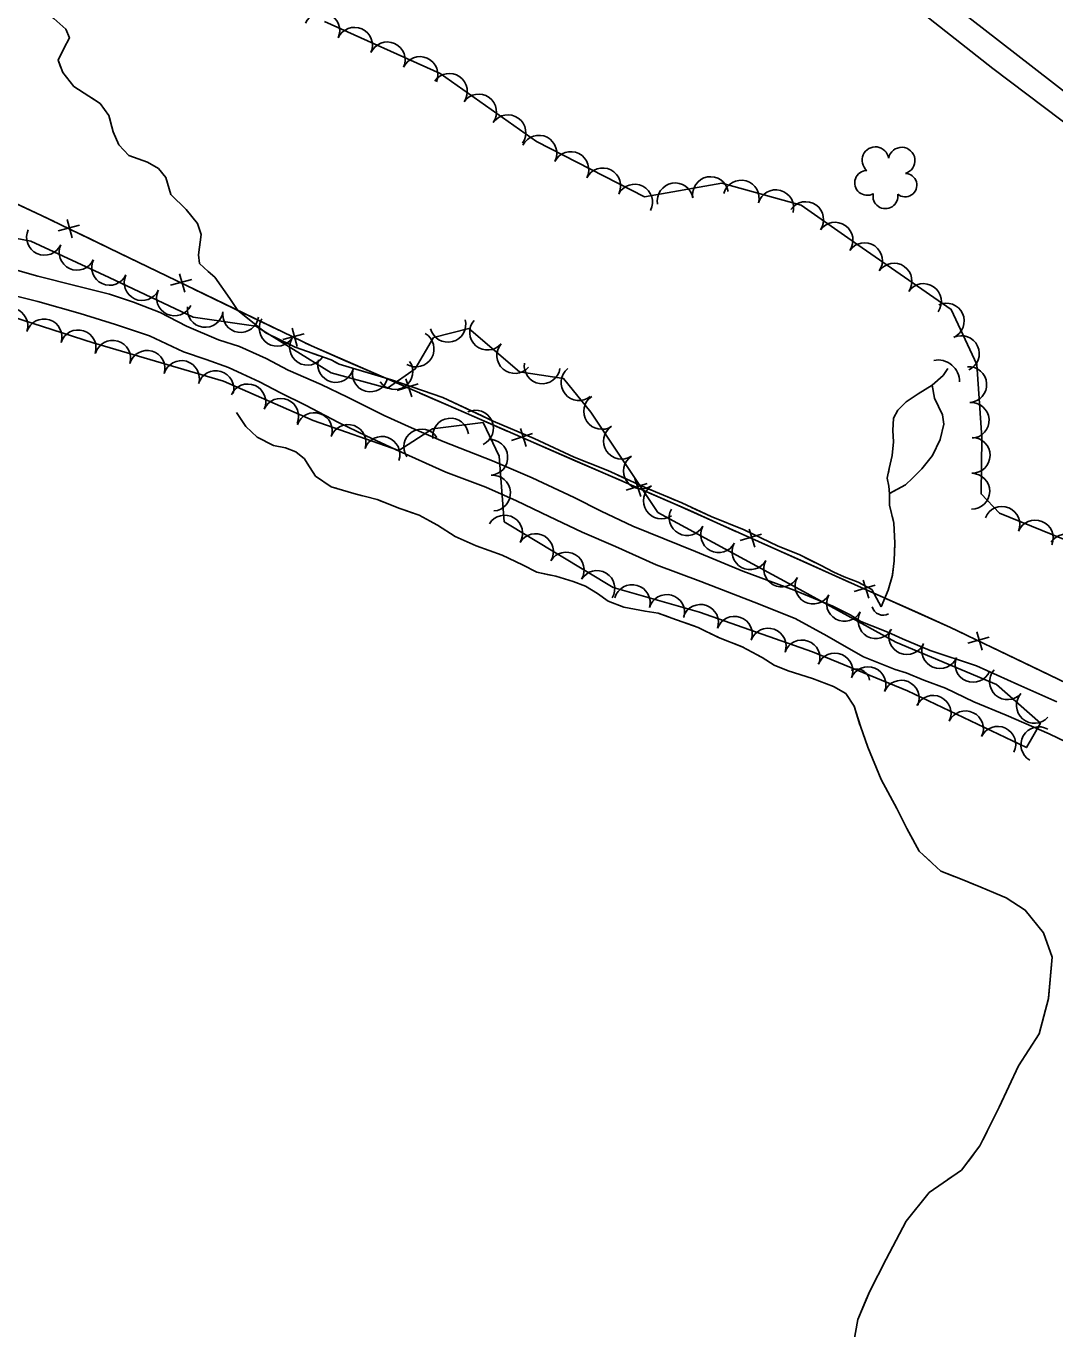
# Model space of a CAD drawing. Extents: x 353423 to 364002, y 127000 to 201942.
# Drawn here: x 359104 to 359333.6, y 131923.3 to 132214.1 of the extents above; entities that cross this region are included whole.
import ezdxf

# ---------------------------------------------------------------- set-up
doc = ezdxf.new("R2010")
doc.units = 0
for name, color, linetype in [('E_DTM_SlopeBottom', 7, 'Continuous'), ('E_DTM_SlopeTop', 7, 'Continuous'), ('E_FEN_Generic', 7, 'Continuous'), ('E_MISCPROP', 7, 'Continuous'), ('E_STRUCT_WingWall', 7, 'Continuous')]:
    doc.layers.add(name, color=color, linetype=linetype)

msp = doc.modelspace()

# ---------------------------------------------------------------- linework, layer by layer
at = {"layer": 'E_DTM_SlopeBottom'}
for p, q in [((359115.9, 132169.7), (359111.14, 132168.4)), ((359114.33, 132166.86), (359113.2, 132170.93)), ((359140.98, 132157.57), (359136.22, 132156.27)), ((359139.41, 132154.72), (359138.28, 132158.8)), ((359164.49, 132142.59), (359163.36, 132146.66)), ((359166.06, 132145.43), (359161.3, 132144.14)), ((359191.49, 132134.25), (359186.79, 132132.76)), ((359190.05, 132131.35), (359188.75, 132135.37)), ((359217.04, 132123.13), (359212.34, 132121.64)), ((359215.59, 132120.23), (359214.29, 132124.25)), ((359242.59, 132112.01), (359237.89, 132110.53)), ((359241.14, 132109.11), (359239.84, 132113.14)), ((359268.06, 132100.69), (359263.35, 132099.26)), ((359266.58, 132097.81), (359265.33, 132101.84)), ((359292.01, 132086.42), (359290.76, 132090.46)), ((359293.49, 132089.31), (359288.77, 132087.87)), ((359317.3, 132074.84), (359316.16, 132078.91)), ((359318.86, 132077.68), (359314.11, 132076.38))]:
    msp.add_line(p, q, dxfattribs=at)
for points in [[(359733.72, 131713.89), (359702.76, 131754.41), (359666.76, 131801.99), (359626.48, 131855.69), (359595.59, 131897.43), (359560.48, 131944.67), (359539.41, 131973.4), (359530.96, 131978.91), (359397.62, 132037.89), (359310.24, 132079.9), (359248.86, 132107.39), (359167.7, 132142.71), (359107.46, 132171.85), (359029.81, 132208.08), (358952.68, 132209.19), (358924.74, 132208.19)], [(359110.26, 132170.49), (359107.46, 132171.85), (359100.02, 132175.32)], [(359125.15, 132163.29), (359116.18, 132167.63)], [(359135.34, 132158.36), (359125.15, 132163.29)], [(359150.23, 132151.16), (359141.27, 132155.49)], [(359160.42, 132146.23), (359150.23, 132151.16)], [(359175.45, 132139.33), (359167.7, 132142.71), (359166.34, 132143.36)], [(359185.83, 132134.82), (359175.45, 132139.33)], [(359200.99, 132128.22), (359191.86, 132132.19)], [(359211.38, 132123.7), (359200.99, 132128.22)], [(359226.54, 132117.1), (359217.41, 132121.07)], [(359236.92, 132112.58), (359226.54, 132117.1)], [(359252.07, 132105.95), (359248.86, 132107.39), (359242.96, 132109.96)], [(359262.4, 132101.32), (359252.07, 132105.95)], [(359277.5, 132094.56), (359268.41, 132098.63)], [(359287.83, 132089.93), (359277.5, 132094.56)], [(359302.92, 132083.18), (359293.84, 132087.24)], [(359313.22, 132078.47), (359310.24, 132079.9), (359302.92, 132083.18)], [(359328.12, 132071.3), (359319.15, 132075.61)], [(359338.33, 132066.39), (359328.12, 132071.3)]]:
    msp.add_lwpolyline(points, dxfattribs=at)
for centre, major_axis, ratio in [((359307.75, 132135.1), (-3.6, 2.98), 0.93126), ((359295.18, 132085), (2.28, -0.97), 0.960095), ((359289.33, 132067.67), (-2.59, 1.37), 0.99342)]:
    msp.add_ellipse(centre, major_axis=major_axis, ratio=ratio, start_param=3.785288, end_param=5.639518, dxfattribs=at)
at = {"layer": 'E_DTM_SlopeTop'}
for points in [[(359471.36, 132093.36), (359448.96, 132111.3), (359426.1, 132129.02), (359406.4, 132144.54), (359379.62, 132165.25), (359354.79, 132184.61), (359324.59, 132208.03), (359295.17, 132231), (359270.61, 132250.19), (359244, 132270.84), (359216.07, 132292.68), (359188.64, 132314.02), (359159.38, 132336.48), (359129.84, 132359.34)], [(359478.3, 132080.28), (359457.67, 132097.26), (359436.26, 132114.46), (359411.36, 132133.65), (359385.36, 132153.64), (359361.35, 132172.71), (359342.47, 132187.44), (359319.72, 132204.6), (359294.89, 132224.24), (359272.09, 132242.07), (359249.74, 132259.67), (359232.52, 132273.27), (359211.48, 132289.69), (359190.45, 132305.89), (359167.1, 132324.01), (359144.74, 132341.17), (359123.6, 132357.65)]]:
    msp.add_lwpolyline(points, dxfattribs=at)
at = {"layer": 'E_FEN_Generic'}
for points in [[(359259.27, 132179.06), (359242.02, 132175.99), (359217.92, 132188.33), (359196.42, 132203.54), (359170.6, 132215.12)], [(359206.03, 132125.6), (359194.71, 132124.18), (359187.21, 132119.38), (359168.1, 132126.09), (359148.07, 132134.87), (359118.97, 132143.4), (359087.31, 132153.59), (359070.77, 132160.53), (359048.81, 132165.05), (359020.68, 132168.69), (358995.95, 132178.2), (358983.39, 132181.5), (358966.76, 132179.11), (358950.47, 132185.88), (358937.49, 132189.27), (358927.51, 132184.76), (358903.65, 132187.92)], [(359471.17, 132048.35), (359458.45, 132060.05), (359446.84, 132062.99), (359420.12, 132070.64), (359406.6, 132071.48), (359391.55, 132073.35), (359372.18, 132079.81), (359354.11, 132087.36), (359335.48, 132099.55), (359321.16, 132105.36), (359317.1, 132109.68), (359317.23, 132122.27), (359316.12, 132138.55), (359310.43, 132150.86), (359289.6, 132165.29), (359276.94, 132174.16), (359259.27, 132179.06)], [(359076.28, 132171.6), (359105.08, 132166.07), (359122.55, 132158.01), (359141.29, 132149.16), (359155.31, 132147.12), (359172.07, 132136.67), (359184.62, 132133.28), (359190.83, 132137.58), (359194.93, 132144.56), (359202.83, 132146.61), (359214.12, 132136.9), (359223.95, 132135.43), (359230.03, 132127.91), (359244.95, 132105.57), (359276.62, 132088.37), (359298.07, 132076.58), (359320.49, 132067.17), (359330.33, 132058.51), (359327.19, 132053.06), (359300.7, 132065.76), (359279.47, 132074.46), (359254.3, 132083.3), (359235.01, 132088.81), (359210.68, 132103.46), (359209.55, 132118.11), (359206.03, 132125.6)]]:
    msp.add_lwpolyline(points, dxfattribs=at)
for centre, radius, start, end in [((359170, 132213.09), 4, 335.8541, 155.8388), ((359177.3, 132209.82), 4, 335.8541, 155.8388), ((359184.6, 132206.55), 4, 335.8541, 155.8388), ((359191.9, 132203.28), 4, 335.8541, 155.8388), ((359198.46, 132199.53), 4, 324.7225, 144.7072), ((359204.99, 132194.91), 4, 324.7225, 144.7072), ((359211.52, 132190.29), 4, 324.7225, 144.7072), ((359218.43, 132185.72), 4, 332.9101, 152.8948), ((359293.51, 132184.17), 2.97, 8.5418, 229.7756), ((359299.37, 132184.07), 2.97, 286.1926, 169.1658), ((359225.55, 132182.07), 4, 332.9101, 152.8948), ((359232.67, 132178.43), 4, 332.9101, 152.8948), ((359256.72, 132176.48), 4, 10.0998, 190.0845), ((359291.67, 132179.12), 2.78, 91.5126, 299.2856), ((359300.14, 132178.6), 2.61, 230.8978, 88.8304), ((359239.79, 132174.79), 4, 332.9101, 152.8948), ((359248.85, 132175.08), 4, 10.0998, 190.0845), ((359263.57, 132175.7), 4, 344.5144, 164.4991), ((359271.28, 132173.56), 4, 344.5144, 164.4991), ((359277.95, 132170.9), 4, 325, 144.9847), ((359295.75, 132176.13), 2.78, 168.1897, 9.2007), ((359284.5, 132166.31), 4, 325, 144.9847), ((359108.13, 132166.97), 4, 155.2245, 335.2092), ((359115.39, 132163.62), 4, 155.2245, 335.2092), ((359291.07, 132161.73), 4, 325.2745, 145.2592), ((359122.66, 132160.26), 4, 155.2245, 335.2092), ((359297.65, 132157.17), 4, 325.2745, 145.2592), ((359129.91, 132156.85), 4, 154.7347, 334.7194), ((359137.14, 132153.43), 4, 154.7347, 334.7194), ((359304.22, 132152.61), 4, 325.2745, 145.2592), ((359143.99, 132150.88), 4, 171.7537, 351.7384), ((359309.32, 132148.26), 4, 294.8264, 114.811), ((359100.4, 132147.18), 4, 342.1721, 162.1568), ((359108.01, 132144.73), 4, 342.1721, 162.1568), ((359151.9, 132149.73), 4, 171.7537, 351.7384), ((359160.03, 132146.65), 4, 148.047, 328.0317), ((359198.13, 132147.55), 4, 194.5965, 14.5812), ((359115.63, 132142.28), 4, 342.1721, 162.1568), ((359206.99, 132145.8), 4, 139.2932, 319.2779), ((359123.34, 132139.94), 4, 343.6709, 163.6556), ((359166.81, 132142.41), 4, 148.047, 328.0317), ((359191.02, 132142.04), 4, 239.5741, 59.5587), ((359213.05, 132140.58), 4, 139.2932, 319.2779), ((359312.68, 132141), 4, 294.8264, 114.811), ((359131.01, 132137.69), 4, 343.6709, 163.6556), ((359138.69, 132135.44), 4, 343.6709, 163.6556), ((359146.36, 132133.19), 4, 343.6709, 163.6556), ((359173.1, 132138.56), 4, 164.9003, 344.8849), ((359180.82, 132136.47), 4, 164.9003, 344.8849), ((359186.3, 132136.99), 4, 214.7054, 34.69), ((359219.17, 132138.26), 4, 171.4734, 351.4581), ((359227.37, 132134.53), 4, 129.0048, 308.9895), ((359314.33, 132134.08), 4, 273.9081, 93.8928), ((359153.49, 132130.21), 4, 336.3428, 156.3275), ((359232.43, 132128.1), 4, 123.7427, 303.7274), ((359160.82, 132127), 4, 336.3428, 156.3275), ((359204.3, 132124.36), 4, 295.1635, 115.1481), ((359314.87, 132126.1), 4, 273.9081, 93.8928), ((359168.32, 132123.8), 4, 340.6528, 160.6375), ((359198.74, 132122.58), 4, 7.1593, 187.144), ((359175.86, 132121.15), 4, 340.6528, 160.6375), ((359183.41, 132118.5), 4, 340.6528, 160.6375), ((359192.3, 132120.15), 4, 32.6258, 212.6105), ((359236.87, 132121.44), 4, 123.7427, 303.7274), ((359207.47, 132117.84), 4, 274.4072, 94.3919), ((359315.09, 132118.28), 4, 269.3941, 89.3788), ((359241.31, 132114.79), 4, 123.7427, 303.7274), ((359208.08, 132109.86), 4, 274.4072, 94.3919), ((359315.01, 132110.28), 4, 269.3941, 89.3788), ((359245.76, 132108.14), 4, 123.7427, 303.7274), ((359210.81, 132100.93), 4, 328.9636, 148.9483), ((359251.5, 132104.4), 4, 151.4898, 331.4745), ((359321.75, 132102.86), 4, 337.9464, 157.9311), ((359258.53, 132100.58), 4, 151.4898, 331.4745), ((359329.17, 132099.85), 4, 337.9464, 157.9311), ((359217.66, 132096.81), 4, 328.9636, 148.9483), ((359336.04, 132096.69), 4, 326.8046, 146.7893), ((359224.52, 132092.68), 4, 328.9636, 148.9483), ((359265.55, 132096.76), 4, 151.4898, 331.4745), ((359272.58, 132092.94), 4, 151.4898, 331.4745), ((359231.37, 132088.56), 4, 328.9636, 148.9483), ((359279.61, 132089.11), 4, 151.2155, 331.2002), ((359239.25, 132085.42), 4, 344.0532, 164.0379), ((359246.94, 132083.22), 4, 344.0532, 164.0379), ((359254.5, 132081.01), 4, 340.6684, 160.653), ((359286.62, 132085.26), 4, 151.2155, 331.2002), ((359262.05, 132078.36), 4, 340.6684, 160.653), ((359293.63, 132081.4), 4, 151.2155, 331.2002), ((359269.59, 132075.71), 4, 340.6684, 160.653), ((359300.53, 132077.82), 4, 157.2555, 337.2402), ((359277.14, 132073.06), 4, 340.6684, 160.653), ((359307.9, 132074.72), 4, 157.2555, 337.2402), ((359284.47, 132070.15), 4, 337.7118, 157.6965), ((359315.28, 132071.63), 4, 157.2555, 337.2402), ((359291.87, 132067.11), 4, 337.7118, 157.6965), ((359322.98, 132067.77), 4, 138.6305, 318.6152), ((359299.27, 132064.08), 4, 337.7118, 157.6965), ((359306.39, 132060.71), 4, 334.3974, 154.3821), ((359328.98, 132062.49), 4, 138.6305, 318.6152), ((359313.61, 132057.25), 4, 334.3974, 154.3821), ((359320.82, 132053.79), 4, 334.3974, 154.3821), ((359329.97, 132053.69), 4, 60.0364, 240.0211)]:
    msp.add_arc(centre, radius, start, end, dxfattribs=at)
at = {"layer": 'E_MISCPROP'}
for points in [[(359096.4, 132161.19), (359106.66, 132158.3), (359115.16, 132156.09), (359122.65, 132154.28), (359127.97, 132152.5), (359133.96, 132150.21), (359139.83, 132147.09), (359146.98, 132144.06), (359151.63, 132142.56), (359157.56, 132139.94), (359162.49, 132137.33), (359169.85, 132134.08), (359175.73, 132131.29), (359183.92, 132127.19), (359190.01, 132124.45), (359197.05, 132121.37), (359208.08, 132117.08), (359216.94, 132113.26), (359226.3, 132108.87), (359232.34, 132105.85), (359239.42, 132102.49), (359253.34, 132096.83), (359263.92, 132092.44), (359275.4, 132088.19), (359284.04, 132084.6), (359287.91, 132082.66), (359290.29, 132081.19), (359292.73, 132080.22), (359296.28, 132078.84), (359299.55, 132077.36), (359305.7, 132074.73), (359316.07, 132071.28), (359325.32, 132067.18), (359333.96, 132063.24)], [(359286.52, 132075.74), (359282.7, 132078), (359275.62, 132081.86), (359266.47, 132085.52), (359254.56, 132090.11), (359244.63, 132093.89), (359235.49, 132097.93), (359228.12, 132101.13), (359220.7, 132104.61), (359213.45, 132108.13), (359206.58, 132111.21), (359197.66, 132114.54), (359186.47, 132119.61), (359179.93, 132122.63), (359173.73, 132125.65), (359166.37, 132129.51), (359160.78, 132132.24), (359156.13, 132134.68), (359152.25, 132136.51), (359149.2, 132137.93), (359144.21, 132139.71), (359139.11, 132141.38), (359131.58, 132144.97), (359123.98, 132147.5), (359116.1, 132149.98), (359106.61, 132152.64), (359093.51, 132155.89)], [(359341.75, 132051.6), (359332.28, 132056.1), (359322.7, 132060.27), (359315.49, 132063.29), (359309.18, 132066.31), (359304.3, 132068.14), (359300.37, 132069.74), (359297.93, 132070.49), (359293.83, 132072.15), (359290.83, 132073.3), (359286.52, 132075.74)]]:
    msp.add_lwpolyline(points, dxfattribs=at)
at = {"layer": 'E_STRUCT_WingWall'}
for points in [[(359104.88, 132229.7), (359105.07, 132229.3), (359104.93, 132226.63), (359104.67, 132223.52), (359105.09, 132221.01), (359107.23, 132218.2), (359110.21, 132215.78), (359112.86, 132213.41), (359113.67, 132211.45), (359112.42, 132209.07), (359111.17, 132206.47), (359111.73, 132204.97)], [(359110.21, 132215.78), (359112.86, 132213.41), (359113.67, 132211.45), (359112.42, 132209.07), (359111.17, 132206.47), (359112.2, 132203.73), (359114.67, 132200.64), (359118.04, 132198.49), (359120.58, 132196.8), (359122.5, 132194.16), (359123.47, 132190.48), (359124.71, 132187.57), (359126.91, 132185.21), (359131.07, 132183.72), (359133.56, 132182.3), (359135.21, 132180.28), (359136.34, 132176.48), (359139.75, 132173.16), (359142.28, 132170.07), (359143.09, 132167.61), (359142.48, 132163.05), (359142.69, 132161.11), (359144.61, 132159.3), (359146.1, 132158.06), (359149.45, 132153.3), (359151.26, 132150.61), (359157.49, 132145.64), (359164.03, 132142.45), (359172.07, 132139.58), (359173.89, 132138.62), (359185.54, 132135.15), (359197.02, 132131.19), (359208.21, 132125.95), (359217.35, 132122.07), (359226.27, 132117.91), (359233.81, 132114.88), (359242.12, 132111.12), (359250.32, 132107.69), (359256.85, 132104.61), (359264.22, 132101.64), (359271.81, 132098.05), (359276.52, 132096.16), (359281.23, 132093.78), (359284.22, 132092.19), (359286.54, 132091.16), (359289.7, 132089.96), (359292.69, 132088.37), (359294.76, 132084.45)], [(359113.87, 132201.64), (359114.67, 132200.64), (359115.27, 132200.26)], [(359118.64, 132198.1), (359120.3, 132196.98)], [(359122.6, 132193.77), (359123.11, 132191.84)], [(359124.49, 132188.09), (359124.71, 132187.57), (359126.91, 132185.21), (359131.07, 132183.72), (359133.56, 132182.3), (359135.21, 132180.28), (359136.34, 132176.48), (359139.75, 132173.16), (359142.28, 132170.07), (359143.09, 132167.61), (359143.09, 132167.61)], [(359143.09, 132167.61), (359142.48, 132163.05), (359142.69, 132161.11), (359144.61, 132159.3), (359146.1, 132158.06), (359149.45, 132153.3), (359151.26, 132150.61), (359157.49, 132145.64), (359158.24, 132145.27)], [(359161.84, 132143.52), (359163.64, 132142.64)], [(359167.39, 132141.26), (359169.27, 132140.58)], [(359172.98, 132139.1), (359173.89, 132138.62), (359174.82, 132138.34)], [(359178.65, 132137.2), (359185.54, 132135.15), (359197.02, 132131.19), (359205.78, 132127.09)], [(359309.66, 132137.68), (359308.64, 132136.14), (359306.16, 132133.93), (359303.03, 132132.02), (359300.39, 132130.21), (359298.48, 132128.34), (359297.57, 132126.62), (359297.37, 132123.84), (359297.51, 132121.34), (359297.26, 132118.22), (359296.61, 132115.34), (359296.15, 132113.23), (359296.52, 132111.39), (359296.66, 132109.77), (359296.69, 132107.15), (359297.6, 132103.19), (359297.88, 132098.79), (359297.67, 132094.73), (359297.3, 132091.51), (359296.38, 132088.23), (359294.76, 132084.45)], [(359309.66, 132137.68), (359308.64, 132136.14), (359306.16, 132133.93), (359303.03, 132132.02), (359300.39, 132130.21), (359298.48, 132128.34), (359297.57, 132126.62), (359297.37, 132123.84), (359297.51, 132121.34), (359297.26, 132118.22), (359296.61, 132115.34), (359296.4, 132114.39)], [(359306.16, 132133.93), (359306.69, 132131.04), (359308.49, 132127.34), (359308.74, 132125.23), (359307.93, 132121.84), (359306.27, 132118.24), (359303.85, 132115.31), (359301.77, 132113.17), (359300.25, 132111.74), (359296.66, 132109.77)], [(359306.16, 132133.93), (359306.69, 132131.04), (359308.49, 132127.34), (359308.74, 132125.23), (359307.93, 132121.84), (359306.27, 132118.24), (359303.85, 132115.31), (359301.77, 132113.17), (359300.25, 132111.74), (359297.19, 132110.06)], [(359150.98, 132127.83), (359153.01, 132124.74), (359155.54, 132122.38), (359159.25, 132120.5), (359161.86, 132119.97), (359164.19, 132119.06), (359166.12, 132117.53), (359166.73, 132116.58), (359168.59, 132113.67), (359172.12, 132111.29), (359177.17, 132109.79), (359182.33, 132108.4), (359187.43, 132106.45), (359191.7, 132104.96), (359195.8, 132102.69), (359199.78, 132100.2), (359204.43, 132098.09), (359210.25, 132096.02), (359214.74, 132093.86), (359217.95, 132092.21), (359222.23, 132091.33), (359226.11, 132090.17), (359228.83, 132089.09), (359231.54, 132087.45), (359233.91, 132085.75), (359237.35, 132084.38), (359242.12, 132083.49), (359245.07, 132083.07), (359248.12, 132081.98), (359254, 132079.86), (359258.48, 132077.64), (359263.75, 132075.58), (359268.23, 132073.14), (359270.94, 132071.44), (359274.04, 132070.18), (359279.48, 132068.51), (359284.19, 132066.73)], [(359150.98, 132127.83), (359153.01, 132124.74), (359155.54, 132122.38), (359159.25, 132120.5), (359161.86, 132119.97), (359164.19, 132119.06), (359166.12, 132117.53), (359166.73, 132116.58), (359168.59, 132113.67), (359172.12, 132111.29), (359173.29, 132110.95)], [(359205.78, 132127.09), (359208.21, 132125.95), (359217.35, 132122.07), (359226.27, 132117.91), (359232.34, 132115.47)], [(359236.01, 132113.88), (359237.83, 132113.06)], [(359241.47, 132111.41), (359242.12, 132111.12), (359243.31, 132110.62)], [(359177.12, 132109.8), (359177.17, 132109.79), (359179.05, 132109.28)], [(359182.9, 132108.18), (359184.77, 132107.47)], [(359247, 132109.07), (359248.85, 132108.3)], [(359296.6, 132110.46), (359296.66, 132109.77), (359296.68, 132108.46)], [(359188.52, 132106.07), (359190.4, 132105.41)], [(359252.49, 132106.66), (359256.85, 132104.61), (359264.22, 132101.64), (359271.81, 132098.05), (359276.52, 132096.16), (359278.99, 132094.91)], [(359194, 132103.69), (359195.8, 132102.69), (359199.78, 132100.2), (359204.43, 132098.09), (359210.25, 132096.02), (359214.74, 132093.86), (359217.95, 132092.21), (359220.27, 132091.73)], [(359297.29, 132104.53), (359297.6, 132103.19), (359297.64, 132102.57)], [(359297.87, 132098.58), (359297.77, 132096.58)], [(359278.99, 132094.91), (359281.23, 132093.78), (359284.22, 132092.19), (359286.54, 132091.16), (359289.7, 132089.96), (359292.69, 132088.37), (359294.76, 132084.45)], [(359220.27, 132091.73), (359222.23, 132091.33), (359226.11, 132090.17), (359228.83, 132089.09), (359231.54, 132087.45), (359233.91, 132085.75), (359237.35, 132084.38), (359242.12, 132083.49), (359245.07, 132083.07), (359247.33, 132082.26)], [(359297.43, 132092.59), (359297.3, 132091.51), (359296.38, 132088.23), (359294.76, 132084.45)], [(359251.1, 132080.9), (359252.98, 132080.23)], [(359256.61, 132078.56), (359258.4, 132077.68)], [(359262.12, 132076.21), (359263.75, 132075.58), (359263.97, 132075.46)], [(359267.49, 132073.54), (359268.23, 132073.14), (359270.94, 132071.44), (359274.04, 132070.18), (359279.48, 132068.51), (359284.19, 132066.73), (359286.9, 132065.14), (359288.76, 132062.29), (359290.07, 132058.16)], [(359284.19, 132066.73), (359286.9, 132065.14), (359288.76, 132062.29), (359290.16, 132057.87), (359291.84, 132053.18), (359294.82, 132045.91), (359298.26, 132039.48), (359300.55, 132035), (359303.28, 132029.96), (359308.13, 132025.46), (359312.51, 132023.79), (359317.05, 132021.91), (359322.65, 132019.51), (359326.96, 132016.79), (359331.02, 132011.74), (359332.91, 132006.32), (359332.15, 131997.03), (359330.06, 131989.21), (359325.42, 131982.02), (359321.09, 131972.77), (359316.82, 131964.14), (359312.7, 131958.73), (359305.52, 131953.74), (359300.39, 131947.39), (359295.9, 131938.87), (359292.26, 131931.73), (359289.58, 131925.41), (359288.57, 131919.58)], [(359290.07, 132058.16), (359290.16, 132057.87), (359291.84, 132053.18), (359294.82, 132045.91), (359298.26, 132039.48), (359300.55, 132035), (359302.23, 132031.89)], [(359304.6, 132028.73), (359306.07, 132027.37)], [(359309.24, 132025.03), (359311.11, 132024.32)], [(359314.82, 132022.83), (359316.67, 132022.07)], [(359320.35, 132020.5), (359322.65, 132019.51), (359326.96, 132016.79), (359331.02, 132011.74), (359332.91, 132006.32), (359332.16, 131997.18)], [(359332.16, 131997.18), (359332.15, 131997.03), (359330.06, 131989.21), (359325.42, 131982.02), (359321.09, 131972.77), (359320.21, 131970.99)], [(359318.43, 131967.4), (359317.55, 131965.61)], [(359315.39, 131962.26), (359314.18, 131960.67)], [(359311.42, 131957.84), (359309.78, 131956.7)], [(359306.5, 131954.41), (359305.52, 131953.74), (359300.39, 131947.39), (359295.9, 131938.87), (359292.26, 131931.73), (359291.48, 131929.88)], [(359291.48, 131929.88), (359289.58, 131925.41), (359288.57, 131919.58), (359288.35, 131914.35), (359288.93, 131906.49), (359288.57, 131901.39)]]:
    msp.add_lwpolyline(points, dxfattribs=at)

doc.saveas('drawing.dxf')
